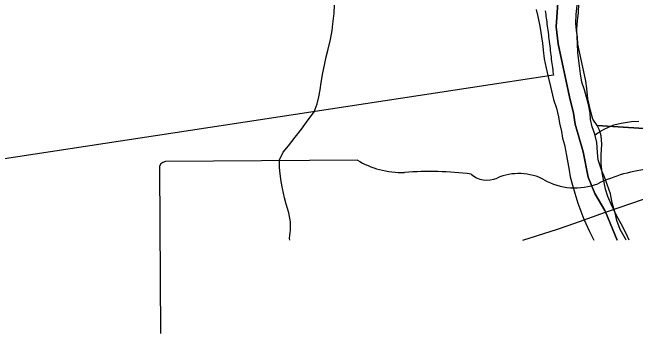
# Model space of a CAD drawing. Extents: x 114604 to 551442, y 316898 to 567001.
# Drawn here: x 199592 to 204563, y 316898 to 319458 of the extents above; entities that cross this region are included whole.
import ezdxf

# ---------------------------------------------------------------- set-up
doc = ezdxf.new("R2010")
doc.units = 0
for name, color, linetype in [('_CIVIL_CONSTRUCTION', 7, 'Continuous'), ('DV_X_County_Line', 7, 'Continuous'), ('GE_P_Alignment_100_Stations', 7, 'Continuous'), ('GE_P_Alignment_500_Curve_Data', 7, 'Continuous'), ('GE_P_Alignment_500_Distances', 7, 'Continuous'), ('PM_P_Cells', 7, 'Continuous'), ('SN_P_Signs', 7, 'Continuous')]:
    doc.layers.add(name, color=color, linetype=linetype)

msp = doc.modelspace()

# ---------------------------------------------------------------- linework, layer by layer
at = {"layer": '_CIVIL_CONSTRUCTION'}
for points in [[(204078.6, 317778.8), (204323.6, 317865.2), (204728.5, 318004), (205027.9, 318105.3)], [(203663.4, 317643.4), (203941.3, 317729.3), (204078.6, 317778.8)]]:
    msp.add_lwpolyline(points, dxfattribs=at)
at = {"layer": 'DV_X_County_Line'}
for points in [[(204487.7, 317643.4), (204484, 317652.3), (204440.8, 317727.8), (204413.7, 317799.5), (204400.7, 317859.5), (204377.4, 317941.3), (204362.2, 318011.2), (204337, 318087), (204318.1, 318138.8), (204293.2, 318196.5), (204263.8, 318282.3), (204258.8, 318342.3), (204253.5, 318420.5), (204238.4, 318488.4), (204215.5, 318546.2), (204204.5, 318606.1), (204199.7, 318656.2), (204188.6, 318724.2), (204156.7, 318841.9), (204135.6, 318903.8), (204122.6, 318969.7), (204115.6, 319031.8), (204103.8, 319137.8), (204100.6, 319210), (204097.8, 319262.1), (204094.7, 319326.2), (204099.6, 319394.4), (204108.6, 319454.7), (204109.4, 319530.9)], [(203770.3, 319483.1), (203783.3, 319425.2), (203798.5, 319349.3), (203820.7, 319213.3), (203825.6, 319157.2), (203832.8, 319089.2), (203850, 319013.2), (203867.1, 318945.4), (203884.4, 318867.4), (203908, 318765.6), (203933.2, 318695.8), (203948.3, 318625.9), (203955.1, 318575.9), (203972.2, 318510), (203981.1, 318456), (203995.9, 318404.1), (204011.3, 318318.1), (204022.3, 318258.2), (204033.3, 318200.2), (204042.1, 318148.2), (204059.2, 318082.3), (204078.2, 318018.5), (204101.6, 317936.7), (204151.6, 317809.2), (204195.2, 317711.6), (204224.2, 317652), (204228.8, 317643.4)]]:
    msp.add_lwpolyline(points, dxfattribs=at)
at = {"layer": 'GE_P_Alignment_100_Stations'}
msp.add_lwpolyline([(203842.5, 319470.6), (203844.4, 319457.2), (203846.3, 319443.3), (203848.2, 319429), (203850.2, 319414.2), (203852.2, 319398.9), (203854.2, 319383.2), (203856.3, 319367.1), (203858.4, 319350.5), (203860.5, 319333.6), (203862.7, 319316.3), (203864.9, 319298.7), (203867.2, 319280.9), (203869.4, 319262.8), (203871.7, 319244.6), (203873.9, 319226.4), (203876.2, 319208.2), (203878.4, 319190.1), (203880.5, 319172.2), (203882.7, 319154.5), (203884.8, 319137), (203886.8, 319119.7), (203888.9, 319102.6), (203890.9, 319085.6), (203893, 319068.7), (203895.1, 319051.9), (203897.3, 319035.1), (203899.5, 319018.4), (203901.7, 319001.7), (203904.1, 318985), (203906.4, 318968.2), (203907.8, 318958.8), (203246.3, 318858.2), (198931.3, 318201.5)], dxfattribs=at)
at = {"layer": 'GE_P_Alignment_500_Curve_Data'}
for p, q in [((202343.7, 318281), (200813.6, 318269.9)), ((200763.7, 318214.5), (200773.2, 316898))]:
    msp.add_line(p, q, dxfattribs=at)
for centre, major_axis, start_param, end_param in [((200823.4, 318222.2), (60.5, 0.4), 1.727492, 3.291633), ((202705.1, 318651.6), (586.7, 4.2), 4.042888, 4.731795), ((204837.6, 317330.7), (1113.9, 8), 1.699011, 2.107814), ((202915.1, 316505.3), (2106.1, 15.2), 1.404758, 1.657858), ((203380.6, 318257.1), (169.2, 1.2), 3.836095, 5.185414), ((203631.7, 317892.5), (351.9, 2.5), 0.950623, 2.079405), ((204082.3, 318398.3), (423.3, 3.1), 4.08156, 5.145723)]:
    msp.add_ellipse(centre, major_axis=major_axis, ratio=0.8, start_param=start_param, end_param=end_param, dxfattribs=at)
at = {"layer": 'GE_P_Alignment_500_Distances'}
for points in [[(203966.9, 319883.1), (203929.7, 319345), (203945.9, 319208.9), (204034.9, 318785.3), (204069, 318655.5), (204082.4, 318567.5), (204146, 318348), (204185.3, 318146.2), (204239.4, 318014.7), (204317.6, 317879.7), (204322.4, 317868), (204415.6, 317643.4)], [(204415.6, 317643.4), (204322.4, 317868), (204317.6, 317879.7), (204239.4, 318014.7), (204185.3, 318146.2), (204146, 318348), (204082.4, 318567.5), (204069, 318655.5), (204034.9, 318785.3), (203945.9, 319208.9), (203929.7, 319345), (203966.9, 319883.1)]]:
    msp.add_lwpolyline(points, dxfattribs=at)
at = {"layer": 'PM_P_Cells'}
for points in [[(201803.5, 317643.4), (201803.2, 317657.4), (201810.2, 317721.7), (201809.1, 317789.8), (201795.9, 317861.8), (201774.8, 317929.6), (201761.9, 317981.5), (201746.8, 318053.5), (201735.8, 318111.4), (201726.8, 318171.5), (201722, 318221.5), (201723, 318283.7), (201752, 318344.3), (201795.1, 318395.2), (201846, 318464.2), (201896.9, 318527.2), (201938, 318584.1), (201998.6, 318667.3), (202021.5, 318729.9), (202036.6, 318786.3), (202045.7, 318842.5), (202054.7, 318900.9), (202067.4, 318977.3), (202082.4, 319037.7), (202093.3, 319104), (202110.3, 319164.5), (202129, 319243), (202141.9, 319315.4), (202149, 319367.7), (202157.6, 319452), (202160.5, 319520.3)], [(204239.9, 318481.8), (204262.2, 318498.8), (204317.7, 318529.8), (204389.2, 318561.1), (204448.9, 318576.1), (204530.6, 318589.5), (204588.6, 318590.5)]]:
    msp.add_lwpolyline(points, dxfattribs=at)
at = {"layer": 'SN_P_Signs'}
for points in [[(207259, 318365.5), (204255.4, 318558.1), (204221.3, 318608.1), (204203.2, 318676.1), (204181.2, 318770.1), (204173.1, 318852.1), (204167, 318910.1), (204156.9, 318962.1), (204102.7, 319206), (204098.6, 319262), (204090.6, 319314.1), (204086.5, 319372), (204090.5, 319442.1), (204100.4, 319538.1)], [(204511.4, 317643.4), (204498.3, 317672.3), (204460.2, 317750.2), (204412.1, 317840.2), (204368, 317930.2), (204341.9, 317992.1), (204323.9, 318050.1), (204295.8, 318180.1), (204289.7, 318250.1), (204289.6, 318320.1), (204293.5, 318408.1), (204289.4, 318474.1), (204275.4, 318520.2), (204255.4, 318558.1), (207259, 318365.5), (207223.2, 317643.4)]]:
    msp.add_lwpolyline(points, dxfattribs=at)

doc.saveas('drawing.dxf')
